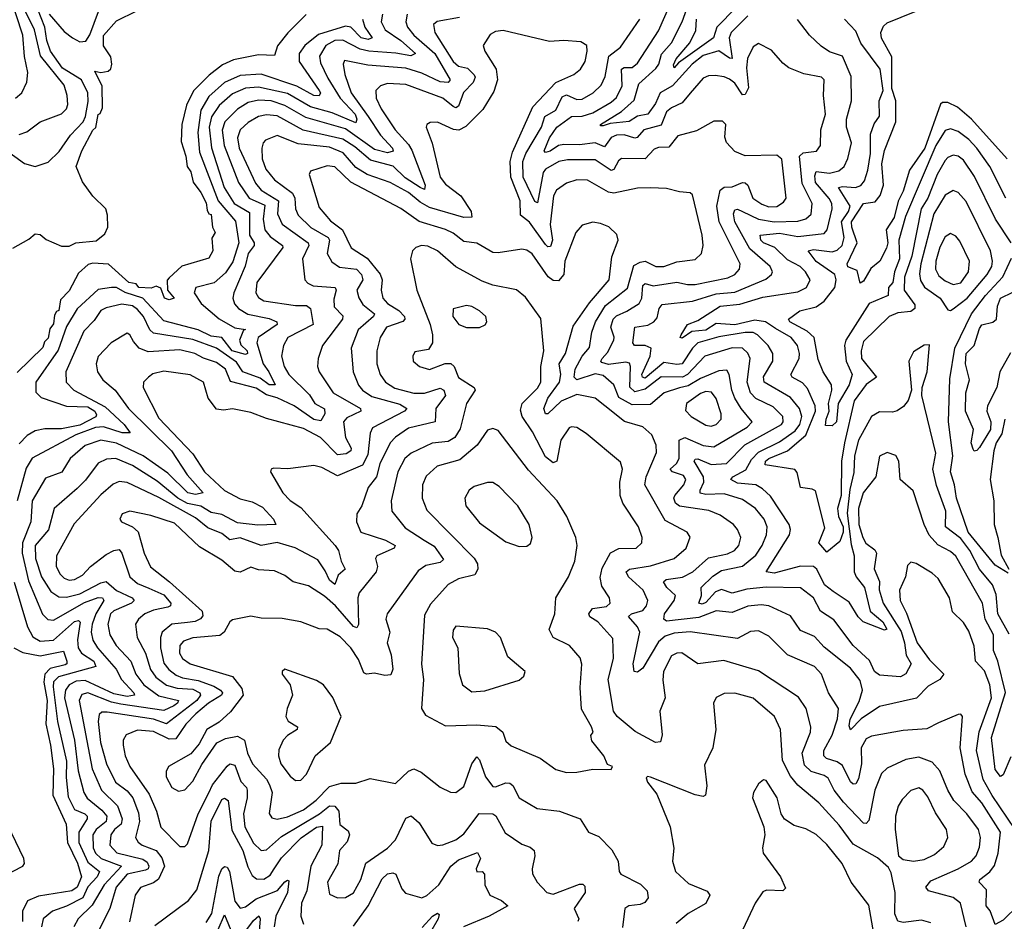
# Model space of a CAD drawing. Extents: x 1552294 to 1694791, y 811929 to 917222.
# Tile 521 of 643: x 1648007 to 1651750, y 894056 to 897484. Entities that reach past the tile are written whole.
import ezdxf

# ---------------------------------------------------------------- set-up
doc = ezdxf.new("R2010")
doc.units = 0

msp = doc.modelspace()

# ---------------------------------------------------------------- linework, layer by layer
at = {"layer": '0CON10XD'}
for points in [[(1647991.2, 897185), (1648014.2, 897205), (1648034.1, 897245.9), (1648037.2, 897282.8), (1648024.2, 897344.2), (1648018, 897425), (1647916.1, 897735)], [(1648005, 897047.5), (1648033.2, 897056.8), (1648084.3, 897095), (1648165, 897125.4), (1648185, 897144.5), (1648189.2, 897160.9), (1648187.2, 897195), (1648175.8, 897235), (1648085.9, 897345.9), (1648062.8, 897445), (1648018.6, 897535), (1647970.9, 897695)], [(1651768.1, 895148.1), (1651725.4, 895225), (1651718.5, 895298.5), (1651705.5, 895335), (1651655.8, 895395), (1651619.1, 895465), (1651585, 895511.5), (1651526.3, 895555), (1651527.3, 895615), (1651492.4, 895712.4), (1651478.3, 895775), (1651489, 895835), (1651436.5, 896055), (1651437.8, 896085), (1651456.1, 896145), (1651465, 896247.5), (1651445, 896246), (1651405, 896221.2), (1651387.5, 896185), (1651397.5, 896075), (1651383.8, 896036.2), (1651366.4, 896013.6), (1651343, 895997), (1651325, 895991.5), (1651275, 895992.9), (1651245, 895975.5), (1651195.8, 895885), (1651180, 895825), (1651178.3, 895761.7), (1651162.9, 895697.1), (1651152.7, 895607.3), (1651168.3, 895488.3), (1651179.6, 895445), (1651179.7, 895385), (1651186.4, 895365), (1651218, 895325), (1651240.5, 895235), (1651288.7, 895195), (1651303, 895167), (1651295, 895163.3), (1651213.1, 895195), (1651193.7, 895213.7), (1651159.7, 895269.7), (1651099.3, 895309.3), (1651066.6, 895335), (1651036.8, 895395), (1651024.7, 895404.7), (1650975, 895405.6), (1650875, 895379.3), (1650844.7, 895384.7), (1650933.3, 895525), (1650936.8, 895545), (1650931.6, 895565), (1650861.6, 895671.6), (1650830.4, 895700.4), (1650805.1, 895715.1), (1650735, 895722.1), (1650710.5, 895735), (1650717.3, 895745), (1650767.3, 895772.7), (1650789, 895811), (1650815, 895839.3), (1650895, 895878.2), (1650955, 895920.9), (1650972.4, 895945), (1650980.5, 895975), (1650971.1, 896005), (1650936.7, 896046.7), (1650836.3, 896105), (1650835, 896126.2), (1650869.7, 896185), (1650870.3, 896215), (1650851.9, 896245), (1650811.9, 896285), (1650794.9, 896294.9), (1650765, 896294.9), (1650665, 896277.4), (1650585, 896255.4), (1650564.3, 896235), (1650525, 896175.6), (1650505, 896172.3), (1650455, 896179.8), (1650385, 896121.1), (1650374, 896124), (1650372, 896135), (1650403.6, 896205), (1650407.4, 896235), (1650385, 896244.8), (1650344.5, 896244.5), (1650337.2, 896255), (1650345.2, 896314.8), (1650395, 896322.8), (1650417.2, 896335), (1650430.1, 896349.9), (1650437.8, 896385), (1650448.8, 896401.2), (1650565, 896413), (1650655, 896441.1), (1650725, 896447.1), (1650842.7, 896497.3), (1650864.7, 896515), (1650868.2, 896525), (1650859.5, 896545), (1650782.4, 896612.4), (1650725.5, 896715), (1650720, 896745), (1650725, 896760.9), (1650735, 896763.6), (1650754.2, 896754.2), (1650815, 896724.6), (1650874.4, 896715.6), (1650965, 896717.8), (1650995, 896726.7), (1651015.5, 896744.5), (1651019.6, 896785), (1650981.3, 896861.3), (1650971, 896965), (1650985, 896977.7), (1651036, 896984), (1651051.1, 897005), (1651051.9, 897065), (1651070.5, 897125), (1651062.3, 897195), (1651064.4, 897255), (1651055, 897265.3), (1650988.1, 897278.1), (1650931, 897301), (1650908, 897318), (1650865, 897367.1), (1650815, 897392.5), (1650795, 897380), (1650773.4, 897336.6), (1650769.5, 897300.5), (1650777.5, 897225), (1650765, 897199.5), (1650755, 897198.4), (1650725, 897242), (1650705, 897257.7), (1650685, 897266.8), (1650650.8, 897270.8), (1650625, 897270), (1650605, 897261.6), (1650555.2, 897204.8), (1650525, 897167.3), (1650485, 897149.1), (1650465, 897132.9), (1650445, 897082.9), (1650379.6, 897065), (1650354.3, 897035.7), (1650345, 897032.6), (1650305, 897046.1), (1650275, 897045.1), (1650255, 897036), (1650229.4, 897000.6), (1650195, 897015.5), (1650135, 897008.1), (1650075, 897009.6), (1650055, 897004.9), (1650023.3, 896983.2), (1650005, 896978.6), (1650000.9, 896985), (1650020.8, 897035), (1650048.3, 897075), (1650105, 897115.2), (1650145, 897116.4), (1650185, 897129.5), (1650255, 897170), (1650275, 897187.7), (1650297.6, 897232.4), (1650294.1, 897295.9), (1650305, 897302), (1650335, 897302.1), (1650355, 897318.7), (1650435, 897441.5), (1650502.6, 897595)], [(1650775, 897498.4), (1650711.9, 897435), (1650704.2, 897415), (1650715, 897336), (1650705, 897336.9), (1650665, 897365.7), (1650605, 897347.6), (1650562.8, 897315), (1650487.8, 897232.2), (1650441.9, 897205), (1650423.9, 897165), (1650395.1, 897124.9), (1650355, 897117.3), (1650323.6, 897096.4), (1650251.2, 897088.8), (1650225, 897080.4), (1650215, 897080), (1650214.6, 897085), (1650295.1, 897134.9), (1650342.2, 897177.8), (1650360.4, 897239.6), (1650425, 897298.4), (1650436.4, 897315), (1650447.1, 897352.8), (1650484.1, 897395), (1650525.1, 897474.9), (1650553.8, 897556.2)], [(1647950.7, 896990.7), (1648025, 896936.3), (1648065, 896925.3), (1648115, 896941.8), (1648157.1, 896982.9), (1648199.4, 897045), (1648247.4, 897095), (1648257, 897115), (1648267, 897173), (1648265.2, 897205), (1648241.6, 897255), (1648169.5, 897299.5), (1648124.1, 897364.1), (1648109.3, 897405), (1648101.6, 897455), (1648073.7, 897526.3)], [(1647980, 896615), (1648041.2, 896648.8), (1648065, 896670), (1648085, 896667.5), (1648107.5, 896647.5), (1648165, 896622.5), (1648195, 896622.5), (1648220, 896635), (1648297, 896643), (1648330.7, 896669.3), (1648341.2, 896695), (1648340.7, 896740.7), (1648334.1, 896764.1), (1648285, 896813.3), (1648245, 896867.5), (1648221.4, 896925), (1648243.3, 896985), (1648285, 897063.3), (1648296.2, 897073.8), (1648305, 897123.3), (1648312.9, 897127.1), (1648321.4, 897148.6), (1648320.5, 897230.5), (1648291.7, 897288.3), (1648315, 897283.3), (1648342.7, 897287.3), (1648352.9, 897297.1), (1648356.7, 897315), (1648352.7, 897342.7), (1648325, 897383.8), (1648325, 897423.3), (1648375, 897478.8), (1648452.5, 897517.5)], [(1648119.2, 897505), (1648175, 897438.6), (1648206.9, 897415), (1648235, 897400), (1648258.1, 897401.9), (1648273.8, 897426.2), (1648305.8, 897515)], [(1650730.4, 897529.6), (1650657, 897455), (1650644.4, 897415), (1650510.9, 897319.1), (1650495, 897300.6), (1650492.6, 897312.6), (1650502.8, 897335), (1650553.9, 897396.1), (1650577.3, 897442.7), (1650579.5, 897485)], [(1651760.2, 896955), (1651625, 897105.7), (1651571.4, 897151.4), (1651535, 897169.4), (1651515, 897169.2), (1651507.8, 897162.3), (1651447.9, 896995), (1651389, 896911), (1651365, 896832.3), (1651345.8, 896794.2), (1651331.4, 896731.4), (1651301.2, 896685), (1651306.9, 896635), (1651302, 896615), (1651276.1, 896565), (1651242.5, 896537.5), (1651215, 896489.5), (1651202.3, 896482.3), (1651190.4, 896530.4), (1651155, 896544.4), (1651152.7, 896555), (1651190.3, 896635), (1651169.6, 896695), (1651169.1, 896715), (1651215, 896784.8), (1651258.8, 896791.2), (1651278.5, 896815), (1651290, 896855), (1651284.5, 896935), (1651293.8, 896986.2), (1651337.8, 897095), (1651337.3, 897175), (1651321.8, 897221.8), (1651322.7, 897342.7), (1651282.8, 897412.8), (1651280.9, 897435), (1651291.1, 897458.9), (1651305, 897471.3), (1651470.9, 897539.1)], [(1649096.2, 897503.8), (1649025.8, 897434.2), (1648986.4, 897383.6), (1648975, 897347.5), (1648915, 897350), (1648818.8, 897331.2), (1648778, 897312), (1648726.9, 897273.1), (1648667, 897213), (1648640.8, 897159.2), (1648623.3, 897085), (1648620.5, 897020.5), (1648638.1, 896965), (1648643.3, 896925), (1648656.9, 896905), (1648665.8, 896865.8), (1648695, 896826.7), (1648715, 896787.5), (1648719.3, 896759.3), (1648726, 896746), (1648735, 896742.5), (1648740, 896695), (1648750, 896675), (1648736.7, 896653.3), (1648741.2, 896605), (1648725, 896577.5), (1648623.3, 896546.7), (1648575, 896502.5), (1648567, 896493), (1648568.8, 896455), (1648593.3, 896425), (1648575, 896418.8), (1648556.7, 896425), (1648543.3, 896463.3), (1648525, 896470), (1648506.9, 896463.1), (1648460, 896465), (1648448.8, 896478.8), (1648422, 896485), (1648343.6, 896553.6), (1648285, 896557.5), (1648266.7, 896553.3), (1648230.7, 896519.3), (1648195, 896452.5), (1648161.2, 896418.8), (1648155, 896377.5), (1648146, 896374), (1648139.3, 896360.7), (1648135, 896327.5), (1648121.2, 896308.8), (1648115, 896273.3), (1648101.2, 896258.8), (1648095, 896237.5), (1647997.5, 896142.5)], [(1649309.9, 897485), (1649318.2, 897455), (1649346.2, 897415), (1649331.3, 897408.7), (1649305.4, 897415), (1649265, 897454.8), (1649245, 897459.4), (1649142.3, 897427.7), (1649090.4, 897385), (1649068.9, 897355), (1649068.8, 897325), (1649145.2, 897215), (1649150.3, 897205), (1649145.6, 897194.4), (1649125, 897195.2), (1649060.7, 897230.7), (1648925, 897275.9), (1648845, 897271.2), (1648785.2, 897245), (1648725, 897191.6), (1648695, 897139.3), (1648683.3, 897055), (1648689.7, 896979.7), (1648761.4, 896795), (1648827.4, 896717.4), (1648839.2, 896635), (1648816.7, 896563.3), (1648788.7, 896521.3), (1648746.3, 896483.7), (1648675.6, 896465), (1648670, 896445), (1648697, 896405), (1648765, 896346.6), (1648825, 896311.9), (1648865.4, 896305.4), (1648856.8, 896303.2), (1648842.3, 896265), (1648847.9, 896247.9), (1648871.4, 896225), (1648872.1, 896215), (1648865, 896210.5), (1648813.8, 896225), (1648774.9, 896274.9), (1648735, 896280.2), (1648685, 896305.1), (1648555, 896339), (1648475.2, 896425), (1648407, 896447), (1648375, 896465.3), (1648355, 896465.7), (1648305, 896457.9), (1648225, 896383.9), (1648185, 896317.5), (1648152.6, 896227.4), (1648067.4, 896105), (1648067.7, 896067.7), (1648087.6, 896047.6), (1648184.9, 896014.9), (1648265, 896011.3), (1648292.4, 895995), (1648299, 895981), (1648296.1, 895973.9), (1648235, 895942), (1648165, 895927.9), (1648102.1, 895927.9), (1648065, 895920.2), (1648035, 895903.2), (1648005, 895871.1)], [(1649678.1, 897491.9), (1649593.3, 897476.7), (1649579.6, 897465), (1649585.3, 897435), (1649655, 897324.3), (1649675, 897306.8), (1649708.8, 897298.8), (1649735, 897274.4), (1649737.6, 897265), (1649730.3, 897245), (1649693.5, 897206.5), (1649674.6, 897155), (1649665, 897148.9), (1649655, 897153), (1649615, 897185.8), (1649475, 897237.8), (1649405, 897241.2), (1649377.8, 897232.3), (1649361.1, 897215), (1649361.7, 897185), (1649380.6, 897145), (1649434, 897065), (1649485, 897009), (1649497.3, 896987.3), (1649548, 896855), (1649545, 896837.9), (1649529.4, 896845), (1649472.3, 896882.3), (1649426.9, 896926.9), (1649340, 896950), (1649280.7, 897000.7), (1649235, 897029.4), (1649083.9, 897063.9), (1648985, 897117.9), (1648945, 897122.2), (1648915, 897115.2), (1648875, 897092.5), (1648845.2, 897065), (1648835.2, 897035), (1648840.5, 896995), (1648902.6, 896862.6), (1648925.2, 896835), (1648991, 896795), (1648986.9, 896745), (1649005, 896706.7), (1649103.2, 896635), (1649105.2, 896625), (1649082, 896575), (1649090, 896495), (1649101.5, 896481.5), (1649122.1, 896472.1), (1649206, 896466), (1649209.8, 896455), (1649200.5, 896420.5), (1649201.8, 896391.8), (1649235, 896357.8), (1649234.2, 896345), (1649158.4, 896245), (1649141.3, 896195), (1649138.5, 896165), (1649144.6, 896145), (1649197.8, 896065), (1649302.5, 896005), (1649304, 895995), (1649250, 895970), (1649237.8, 895955), (1649245.2, 895895), (1649266.8, 895855), (1649265.6, 895844.4), (1649247.5, 895832.5), (1649215, 895829.5), (1649150.3, 895895), (1649085, 895929), (1648945, 895967.2), (1648885, 895989.7), (1648815, 896004.6), (1648781.4, 895998.6), (1648755, 896002.9), (1648723.6, 896045), (1648705.7, 896105.7), (1648655, 896133.5), (1648555, 896147), (1648512.9, 896137.1), (1648495.9, 896124.1), (1648477.1, 896105), (1648476.2, 896085), (1648535, 895968.9), (1648665, 895833.3), (1648708.9, 895765), (1648785, 895693.1), (1648845, 895661.8), (1648890.5, 895650.5), (1648929.7, 895629.7), (1648971.9, 895585), (1648980.4, 895565), (1648911.3, 895561.3), (1648835, 895570.3), (1648775, 895602.3), (1648735, 895609.8), (1648695, 895633.7), (1648645, 895644.7), (1648607.9, 895665), (1648528.6, 895728.6), (1648435, 895788.6), (1648372, 895815), (1648336.6, 895813.4), (1648305, 895797.1), (1648257.1, 895732.9), (1648225, 895701.9), (1648137.2, 895625), (1648116.3, 895543.7), (1648065.9, 895485), (1648066.2, 895435), (1648089.9, 895365), (1648125, 895310), (1648155, 895289.3), (1648185, 895288.7), (1648235, 895301), (1648315, 895343.1), (1648335, 895347.5), (1648375, 895313.3), (1648433.6, 895285), (1648441.5, 895275), (1648431.8, 895265), (1648365, 895236.6), (1648352.2, 895225), (1648341.9, 895185), (1648348.9, 895145), (1648372.9, 895105), (1648429, 895045), (1648448.1, 894995), (1648479.1, 894955), (1648535, 894913.3), (1648610.4, 894895), (1648607, 894885), (1648593, 894875), (1648555, 894857.6), (1648391.6, 894881.6), (1648355, 894888.7), (1648265, 894924.8), (1648242.3, 894917.7), (1648232.4, 894895), (1648281.5, 894635), (1648317.7, 894555), (1648379, 894495), (1648396.7, 894445), (1648392.1, 894425), (1648366.6, 894405), (1648353.4, 894385), (1648349.8, 894345), (1648376.2, 894316.2), (1648475, 894291.6), (1648490.9, 894280.9), (1648498.1, 894265), (1648494.7, 894255), (1648485, 894250.2), (1648415, 894235.5), (1648372.8, 894185), (1648349.5, 894105), (1648308.8, 894025)], [(1649480, 897505), (1649474.2, 897475), (1649481.2, 897455), (1649505.2, 897425), (1649584.9, 897354.9), (1649643.2, 897255), (1649635, 897244.3), (1649605, 897247.2), (1649535, 897280.5), (1649475, 897299.3), (1649330.7, 897310.7), (1649241.5, 897328.5), (1649236.2, 897315), (1649242.7, 897275), (1649266.2, 897205), (1649331.4, 897115), (1649378.2, 897045), (1649423.3, 896995), (1649426, 896984), (1649405, 896977.7), (1649355, 896990.7), (1649245, 897068.9), (1649095, 897111.4), (1649015, 897157.7), (1648963.1, 897175), (1648915, 897177.2), (1648875, 897168.4), (1648835, 897144), (1648787, 897095), (1648776.7, 897063.3), (1648783.5, 897005), (1648838.5, 896865), (1648878.4, 896805), (1648938.9, 896778.9), (1648932.3, 896725), (1648938.5, 896685), (1648958.9, 896658.9), (1649005.3, 896625), (1649007.2, 896617.3), (1648907.6, 896485)], [(1649386.4, 897505), (1649380.4, 897475), (1649395.9, 897445), (1649455.2, 897405), (1649510.8, 897355), (1649494.2, 897345.8), (1649436.3, 897356.3), (1649333.5, 897363.5), (1649301.4, 897371.4), (1649235, 897405.4), (1649205, 897405.1), (1649170.9, 897385), (1649146.2, 897345), (1649149.9, 897319.9), (1649178.3, 897261.7)], [(1650445.4, 896125.4), (1650385, 896078.6), (1650345, 896068.5), (1650326, 896086), (1650329.2, 896165), (1650325, 896177.5), (1650311.5, 896181.5), (1650245, 896172.1), (1650220.2, 896180.2), (1650216.2, 896185), (1650220.7, 896195), (1650241.1, 896218.9), (1650265.2, 896265), (1650267, 896277), (1650253.9, 896315), (1650262.3, 896345), (1650275, 896357.6), (1650315.1, 896374.9), (1650362.1, 896405), (1650372.2, 896425), (1650375, 896473.3), (1650385, 896481.2), (1650415, 896472.3), (1650505, 896485.9), (1650545, 896476.7), (1650575, 896477.3), (1650698.2, 896501.8), (1650725, 896514.3), (1650743.4, 896535), (1650746.3, 896555), (1650666.4, 896715), (1650657.4, 896775), (1650669.8, 896835), (1650685, 896847.4), (1650715, 896847.9), (1650755, 896864.8), (1650765, 896863.5), (1650774.8, 896854.8), (1650793.8, 896805), (1650828.1, 896781.9), (1650855, 896772), (1650885, 896774), (1650909.9, 896790.1), (1650920.7, 896805), (1650903.7, 896953.7), (1650885, 896968), (1650765, 896965.8), (1650725, 896982), (1650693.3, 897016.7), (1650687.3, 897037.3), (1650690.8, 897085), (1650678.3, 897098.3), (1650645, 897097.7), (1650579.3, 897060.7), (1650508.4, 897041.6), (1650475, 896998.8), (1650435, 896997.6), (1650419.1, 896990.9), (1650385, 896954), (1650295, 896956.4), (1650282.7, 896947.3), (1650265, 896914.1), (1650255, 896910.7), (1650195, 896950.5), (1650088.6, 896951.4), (1650056.2, 896945), (1650005, 896915.6), (1649997.3, 896902.7), (1649975, 896787.5), (1649965, 896791.9), (1649920.8, 896885), (1649918.8, 896945), (1649931, 896975), (1649990.3, 897075), (1650003.5, 897115), (1650045, 897139), (1650069.4, 897190.6), (1650085, 897198.4), (1650125, 897180.6), (1650145, 897182), (1650187.3, 897205), (1650217.4, 897235), (1650231.9, 897268.1), (1650246.9, 897345), (1650290.8, 897379.2), (1650364.7, 897485)], [(1651776, 896635), (1651716.9, 896725), (1651637.2, 896887.2), (1651595, 896949.1), (1651575, 896964.7), (1651555, 896968.9), (1651535, 896960.3), (1651525, 896948.7), (1651494.9, 896895.1), (1651459.3, 896805), (1651433.4, 896765), (1651398.9, 896585), (1651370.5, 896505), (1651369.5, 896455), (1651409.4, 896399.4), (1651409.8, 896385), (1651395, 896374.2), (1651345, 896368.5), (1651311.8, 896355), (1651215, 896260.6), (1651205.2, 896225), (1651207, 896195), (1651263.6, 896125), (1651225, 896096.7), (1651178.9, 896035), (1651142.3, 895875), (1651130.6, 895805), (1651129.7, 895675), (1651115.9, 895625), (1651119.8, 895595), (1651137, 895555), (1651137, 895535), (1651125, 895499.8), (1651075, 895458.6), (1651044.4, 895495), (1651067.9, 895552.1), (1651031.9, 895691.9), (1651019.1, 895699.1), (1650975.5, 895705.5), (1650961.9, 895761.9), (1650953.3, 895773.3), (1650840.7, 895790.7), (1650842.6, 895805), (1650854.2, 895815), (1650925.5, 895844.5), (1650995.4, 895904.6), (1651032.5, 895995), (1651030.2, 896015), (1651001.2, 896081.2), (1650982.7, 896102.7), (1650943.8, 896125), (1650938.4, 896135), (1650970, 896195), (1650971.6, 896215), (1650963.3, 896245), (1650939.2, 896275), (1650879.9, 896309.9), (1650842, 896335), (1650801.7, 896341.7), (1650725, 896323.9), (1650655, 896328.5), (1650615, 896303.8), (1650562.2, 896297.8), (1650525, 896272.5), (1650517.5, 896275), (1650521.1, 896285), (1650545, 896324.5), (1650585, 896340.5), (1650669.6, 896395), (1650745, 896402.4), (1650831.8, 896428.2), (1650965, 896449.4), (1650997.9, 896465), (1651011.5, 896495), (1650994.2, 896525), (1650973.3, 896545), (1650925, 896570.1), (1650877.4, 896617.4), (1650834.7, 896635), (1650823.9, 896645), (1650821.2, 896665), (1650895, 896671.6), (1650965, 896659), (1651065, 896671.2), (1651077, 896685), (1651095.6, 896765), (1651094.8, 896785), (1651084.3, 896804.3), (1651032.2, 896865), (1651029.4, 896890.6), (1651035, 896906.2), (1651085, 896899.8), (1651121.2, 896908.8), (1651140.6, 896925), (1651155, 896955.7), (1651168.6, 897015), (1651150.5, 897075), (1651149.4, 897105), (1651169, 897175), (1651167.1, 897267.1), (1651134.5, 897344.5), (1651085, 897361.6), (1651053.2, 897383.2), (1651009.5, 897425), (1650963.8, 897483.8)], [(1651755.2, 896805), (1651694.9, 896924.9), (1651645.2, 896995), (1651615, 897028.7), (1651575, 897058.4), (1651545, 897068.2), (1651525, 897062.1), (1651489.5, 897005), (1651374.8, 896734.8), (1651348.7, 896645), (1651350.9, 896575), (1651332, 896525), (1651325.7, 896485), (1651310, 896465), (1651308.1, 896435), (1651235.7, 896404.3), (1651146.8, 896265), (1651142.6, 896245), (1651148.1, 896185), (1651171.1, 896135), (1651159.8, 896095), (1651118.5, 896025), (1651111.5, 895955), (1651095, 895940), (1651070.5, 895940.5), (1651072, 895965), (1651084, 895995), (1651081.6, 896025), (1651094.6, 896074.6), (1651093.5, 896095), (1651061.5, 896145), (1651042.2, 896192.2), (1651026.8, 896275), (1650999.8, 896299.8), (1650934.1, 896335), (1650929.2, 896345), (1650972.7, 896377.3), (1651035, 896392.1), (1651065, 896414.1), (1651106, 896465), (1651111.1, 896495), (1651105.1, 896515), (1651034, 896564), (1651003.8, 896605), (1651025, 896610.2), (1651095, 896600.9), (1651115, 896607.7), (1651133, 896625), (1651141.5, 896655), (1651130.9, 896715), (1651157.5, 896755), (1651163.6, 896775), (1651120, 896845), (1651135, 896849.3), (1651183.8, 896846.2), (1651205, 896853.1), (1651218.6, 896871.4), (1651231.6, 896911.6), (1651241.2, 896975), (1651241.7, 897048.3), (1651255, 897088), (1651275, 897116.7), (1651274, 897175), (1651289, 897215), (1651278.5, 897295), (1651205, 897394.6), (1651185, 897439.6), (1651142.9, 897485)], [(1650020.2, 897400.2), (1649845, 897441.9), (1649815, 897438.6), (1649795, 897427.5), (1649768.9, 897385), (1649775, 897364), (1649818, 897295), (1649823.4, 897255), (1649809.2, 897210.7), (1649767.6, 897142.4), (1649702.6, 897077.4), (1649676.7, 897063.3), (1649656.2, 897066.2), (1649595, 897093.6), (1649567.6, 897092.4), (1649554, 897085), (1649551.4, 897075), (1649574.3, 897014.3), (1649604.8, 896884.8), (1649625, 896858.4), (1649684.3, 896814.3), (1649723.5, 896755), (1649725, 896733.1), (1649695, 896731.1), (1649565, 896769.9), (1649529.6, 896789.6), (1649485, 896826.3), (1649415, 896864.8), (1649327.3, 896895), (1649285, 896921.3), (1649236.8, 896976.8), (1649185, 896998.4), (1649065, 897011.7), (1648985, 897043.8), (1648941.5, 897025), (1648931.8, 897015), (1648926.7, 896995), (1648929, 896955), (1648942.7, 896915), (1648975, 896874.8), (1649044.3, 896824.3), (1649052, 896805), (1649054.8, 896764.8), (1649065, 896740.7), (1649113.8, 896693.8), (1649179.4, 896655), (1649184.5, 896645), (1649175.2, 896595), (1649193, 896563), (1649222.5, 896542.5), (1649286.8, 896535), (1649306.1, 896515), (1649310.6, 896495), (1649288.9, 896455), (1649295.8, 896425.8), (1649310.6, 896400.6), (1649355.8, 896365), (1649351.4, 896355), (1649293.6, 896305), (1649266.9, 896235), (1649274.2, 896145), (1649295, 896094.6), (1649310.3, 896075), (1649345, 896050.8), (1649451.3, 896021.4), (1649478.5, 896005), (1649469.5, 895995), (1649347.9, 895932.1), (1649338.5, 895911.5), (1649330.5, 895829.5), (1649310.3, 895789.7), (1649215, 895748.8), (1649155, 895780.5), (1649125, 895788.2), (1649026.6, 895776.6), (1648972, 895778), (1648962.5, 895775), (1648960, 895765), (1649007.5, 895685), (1649035, 895655.5), (1649075, 895628.8), (1649205.3, 895485), (1649218.4, 895465), (1649228.3, 895425), (1649243.8, 895395), (1649217.6, 895372.4), (1649205, 895336.7), (1649185, 895352.7), (1649168.5, 895388.5), (1649139.5, 895429.5), (1649054.1, 895475.9), (1648985, 895496.5), (1648925, 895485.2), (1648845, 895513.7), (1648805, 895506.1), (1648775, 895530.5), (1648721.2, 895551.2), (1648675, 895589.2), (1648535, 895667.1), (1648415, 895723.5), (1648385, 895728.4), (1648361.9, 895718.1), (1648315, 895677.6), (1648213.5, 895566.5), (1648146.6, 895445), (1648145.4, 895405), (1648160, 895375), (1648175, 895360.9), (1648195, 895353.2), (1648215, 895355.3), (1648245, 895371.4), (1648275.9, 895405), (1648335, 895449.8), (1648365, 895465.7), (1648385, 895468.9), (1648395, 895455.7), (1648424.8, 895365), (1648455, 895340.2), (1648497.9, 895322.1), (1648555, 895297), (1648580.6, 895265), (1648579.6, 895255), (1648570.3, 895249.7), (1648515, 895238.5), (1648482.8, 895225), (1648458.6, 895205), (1648447.2, 895185), (1648453.5, 895135), (1648485.2, 895075), (1648503.4, 895013.4), (1648524.3, 894984.3), (1648564.1, 894954.1), (1648605, 894941.6), (1648665, 894938.7), (1648691, 894925), (1648694.5, 894915), (1648679.4, 894895), (1648565, 894806.9), (1648515, 894823.7), (1648338.8, 894851.2), (1648319, 894851), (1648308.1, 894841.9), (1648304.4, 894815), (1648314, 894735), (1648336.6, 894655), (1648371.3, 894585), (1648415, 894551.5), (1648437.2, 894525), (1648458, 894468), (1648461.4, 894435), (1648446.5, 894375), (1648456.7, 894356.7), (1648472.5, 894345), (1648525.9, 894325), (1648547, 894297), (1648556.7, 894265), (1648533.9, 894216.1), (1648515, 894201.9), (1648466.1, 894183.9), (1648445.2, 894154.8), (1648424.1, 894054.1)], [(1651791.5, 894405), (1651704.3, 894534.3), (1651670.1, 894595), (1651643.8, 894705), (1651653.7, 894776.3), (1651701, 894905), (1651695.2, 894954.8), (1651675, 895007.5), (1651640.8, 895045), (1651635, 895102), (1651615, 895159.1), (1651595, 895191.8), (1651552.3, 895232.3), (1651540.9, 895285), (1651499, 895359), (1651475, 895380), (1651415, 895415.6), (1651395, 895420.8), (1651381.8, 895408.2), (1651374.6, 895365), (1651351.6, 895315), (1651354, 895275), (1651377.8, 895227.8), (1651418.9, 895115), (1651465, 895049.5), (1651520, 894995), (1651504.8, 894975.2), (1651460.1, 894949.9), (1651416, 894904), (1651275, 894872.6), (1651205.2, 894825), (1651165, 894784.4), (1651159.5, 894799.5), (1651164.5, 894824.5), (1651198.5, 894891.5), (1651211.3, 894935), (1651201.5, 894971.5), (1651165, 895018.2), (1651065, 895098), (1651028.8, 895138.8), (1650975, 895161.6), (1650937.2, 895217.2), (1650855, 895255.7), (1650825, 895259), (1650775, 895253.4), (1650715, 895230), (1650655, 895236.7), (1650588.6, 895211.4), (1650465, 895196.7), (1650455.2, 895205), (1650458.4, 895225), (1650494.8, 895275), (1650500.3, 895295), (1650467, 895325), (1650453.8, 895346.2), (1650464.5, 895355.5), (1650526, 895364), (1650565.8, 895385), (1650625, 895437.2), (1650697.2, 895452.8), (1650724, 895465), (1650740, 895485), (1650747.8, 895515), (1650736, 895545), (1650720.4, 895565), (1650669.7, 895599.7), (1650627.1, 895617.1), (1650515, 895633.9), (1650499.8, 895645), (1650494, 895665), (1650497.7, 895675), (1650530.9, 895715), (1650539.3, 895735), (1650530.6, 895750.6), (1650487.8, 895765), (1650479.6, 895775), (1650503.2, 895796.8), (1650513.3, 895815), (1650514.3, 895885), (1650535, 895895.2), (1650605, 895865.2), (1650645, 895859.8), (1650772.2, 895935), (1650791.5, 895955), (1650748.9, 896005), (1650725.5, 896045), (1650714.2, 896075), (1650704.4, 896134.4), (1650695, 896151.2), (1650665, 896149), (1650595, 896119.6), (1650548.5, 896091.5), (1650515, 896083.9), (1650456.2, 896065), (1650405, 896021.1), (1650335, 896019), (1650285, 896047.2), (1650266, 896096), (1650225, 896130.8), (1650195, 896136.7), (1650125, 896114.5), (1650114.3, 896124.3), (1650118.4, 896155), (1650145.2, 896205), (1650172.5, 896237.5), (1650181.2, 896295), (1650195.1, 896334.9), (1650233.2, 896396.8), (1650317.6, 896462.4), (1650341.3, 896548.7), (1650365, 896562.3), (1650385, 896565.5), (1650425, 896544.8), (1650455, 896544.8), (1650505, 896562.8), (1650575, 896571.5), (1650599.1, 896595), (1650605.3, 896624.7), (1650601.4, 896665), (1650565, 896818), (1650555, 896825.7), (1650515, 896828.6), (1650465, 896842.3), (1650405, 896844.1), (1650355, 896843.5), (1650265, 896824.7), (1650245, 896827.9), (1650165, 896873.7), (1650125, 896874.3), (1650085, 896861.8), (1650047.5, 896835), (1650036, 896814), (1650023.4, 896705), (1650031.8, 896645), (1650025, 896621.2), (1650015, 896620.3), (1650005, 896629), (1649945, 896714.4), (1649910.8, 896740.8), (1649909.4, 896795), (1649873.6, 896885), (1649871.5, 896945), (1649879.5, 896980.5), (1649957.4, 897152.6), (1650045, 897244.3), (1650112.9, 897275), (1650138.2, 897295), (1650156, 897325), (1650164.5, 897364.5), (1650162.9, 897385), (1650139.6, 897399.6), (1650075.6, 897404.4), (1650020.2, 897400.2)], [(1649178.3, 897261.7), (1649224.4, 897185), (1649281.5, 897125), (1649288.6, 897105), (1649285, 897091.9), (1649195, 897129.8), (1649111.9, 897151.9), (1649025, 897202.6), (1648915, 897227.6), (1648865, 897223.1), (1648815, 897201.2), (1648765, 897157.2), (1648736.1, 897113.9), (1648727.4, 897075), (1648736, 896996), (1648783.8, 896845), (1648821.5, 896785), (1648880.5, 896750.5), (1648879.9, 896665), (1648897.8, 896635), (1648898.1, 896625), (1648875.2, 896595), (1648863.5, 896546.5), (1648820.5, 896445), (1648816.9, 896425), (1648823.3, 896403.3), (1648838.9, 896385), (1648874.4, 896364.4), (1648955, 896348), (1648984.6, 896335), (1648985.4, 896325), (1648913.8, 896275), (1648908.3, 896255), (1648932.4, 896175), (1648953.8, 896145), (1648977.3, 896095), (1648955, 896095.2), (1648921.1, 896121.1), (1648854.9, 896144.9), (1648831.2, 896181.2), (1648754.2, 896234.2), (1648665, 896268), (1648515, 896291.5), (1648501.7, 896305), (1648477.7, 896355), (1648455, 896381.3), (1648435, 896395.5), (1648395, 896401.7), (1648335, 896388.3), (1648315, 896378.1), (1648289.7, 896340.3), (1648250.2, 896299.8), (1648181.4, 896145), (1648183.1, 896105), (1648211.8, 896075), (1648331.5, 896011.5), (1648403.8, 895945), (1648427.1, 895912.9), (1648396.5, 895913.5), (1648325, 895935.1), (1648295, 895933.7), (1648220, 895905), (1648053.9, 895816.1), (1648031.3, 895778.6), (1647996.5, 895655)], [(1651805, 894117.9), (1651745, 894060.7), (1651715, 894043.8), (1651695.9, 894095.9), (1651681.5, 894115), (1651682.4, 894175), (1651654.5, 894205), (1651657.3, 894215), (1651695.5, 894244.5), (1651712.5, 894267.5), (1651726.8, 894315), (1651735.9, 894395), (1651665, 894505.8), (1651628.1, 894548.1), (1651601.2, 894615), (1651582, 894715), (1651591.2, 894835), (1651585, 894843.3), (1651575, 894842), (1651499.3, 894810.7), (1651455, 894788.1), (1651365, 894780.8), (1651245, 894760.3), (1651225, 894750), (1651205.2, 894715), (1651206.7, 894655), (1651195, 894598.1), (1651185, 894579.1), (1651175, 894577.7), (1651165, 894585.5), (1651135, 894647.7), (1651115, 894662.2), (1651073.8, 894675), (1651063.6, 894685), (1651063.5, 894705), (1651095, 894763.8), (1651115.5, 894825), (1651119.1, 894865), (1651081.1, 894925), (1651054.6, 894995), (1651028.5, 895025), (1650925, 895069.3), (1650855, 895140.4), (1650815, 895160), (1650785, 895158), (1650735, 895131.2), (1650555, 895155.8), (1650495, 895150.9), (1650460.3, 895139.7), (1650435, 895117.9), (1650375, 895018.5), (1650355, 895002.5), (1650342.9, 895005), (1650338.4, 895035), (1650363.7, 895155), (1650355.9, 895175.9), (1650320.7, 895215), (1650332.2, 895225), (1650375, 895237.9), (1650389.5, 895255), (1650394.7, 895275), (1650376.7, 895315), (1650320.8, 895365), (1650311.8, 895385), (1650324.8, 895395.2), (1650405, 895407.3), (1650495, 895434.7), (1650540.8, 895475), (1650556.2, 895516.2), (1650544.4, 895535), (1650460.1, 895580.1), (1650383.8, 895715), (1650387.9, 895745), (1650427.9, 895837.9), (1650426.6, 895866.6), (1650410, 895905), (1650375, 895935.3), (1650306, 895956), (1650230.8, 896015), (1650195, 896044.1), (1650125, 896058.3), (1650065, 896033.1), (1650015, 895985.5), (1650005, 895985.6), (1649999.4, 896005), (1650014.8, 896045), (1650059.4, 896105), (1650063.9, 896135), (1650057.4, 896175), (1650081.3, 896215), (1650111.2, 896318.8), (1650173.1, 896406.9), (1650247.9, 896495), (1650257.7, 896582.3), (1650281.9, 896645), (1650277.2, 896667.2), (1650246, 896696), (1650215, 896709.1), (1650185, 896714.4), (1650145, 896702.9), (1650121.5, 896675), (1650078.8, 896565), (1650075.4, 896514.6), (1650055, 896490.5), (1650035, 896492.2), (1650016.3, 896506.3), (1649955, 896592.9), (1649935, 896607.1), (1649915, 896611.5), (1649825, 896596.9), (1649805, 896599.1), (1649745, 896633.7), (1649695, 896640.2), (1649655, 896671.6), (1649625.4, 896685.4), (1649525, 896716.6), (1649455, 896765.8), (1649265.5, 896865.5), (1649205, 896924.2), (1649175, 896927.4), (1649112.6, 896907.4), (1649107.5, 896895), (1649145, 896769.6), (1649188.3, 896718.3), (1649234.1, 896684.1), (1649266.2, 896616.2), (1649327.5, 896577.5), (1649376.6, 896516.6), (1649384.8, 896495), (1649380.5, 896455), (1649387.6, 896425), (1649404.7, 896405), (1649447.9, 896377.9), (1649469.8, 896355), (1649471.4, 896345), (1649463.7, 896336.3), (1649401.6, 896315), (1649376.7, 896275), (1649364.7, 896225), (1649364.7, 896175), (1649376.8, 896135), (1649397.3, 896105), (1649432.5, 896082.5), (1649505, 896063.1), (1649545.9, 896064.1), (1649605, 896083.1), (1649618.8, 896075), (1649625.3, 896055), (1649588.7, 896005), (1649585.5, 895954.5), (1649485, 895930.7), (1649435, 895896.8), (1649415.2, 895875), (1649375.9, 895795), (1649362.7, 895745), (1649331.6, 895705), (1649307.8, 895635), (1649288.9, 895605), (1649286.5, 895575), (1649303.3, 895535), (1649397.5, 895505), (1649434.5, 895485), (1649430.6, 895475), (1649364.6, 895445), (1649359.6, 895435), (1649366.9, 895405), (1649362.3, 895385), (1649297.2, 895305), (1649292.4, 895285), (1649294.2, 895184.2), (1649288, 895172), (1649275, 895176.2), (1649206.7, 895255), (1649165, 895292.2), (1649105, 895331.8), (1649046, 895346), (1649015, 895370.5), (1648975, 895388.7), (1648915, 895392.6), (1648885, 895402.7), (1648845, 895383.6), (1648825, 895387.5), (1648775, 895429.4), (1648689.7, 895479.7), (1648595, 895569), (1648505, 895598.2), (1648425, 895615.4), (1648396, 895605), (1648387.5, 895585), (1648394, 895575), (1648435, 895555.6), (1648456.9, 895536.9), (1648479.7, 895455), (1648503.4, 895403.4), (1648576.5, 895346.5), (1648700.2, 895235), (1648702.5, 895217.5), (1648694.1, 895205.9), (1648673.9, 895196.1), (1648645, 895192.3), (1648585, 895186), (1648548.3, 895155), (1648541.3, 895135), (1648541.8, 895095), (1648555, 895037.5), (1648573.3, 895013.3), (1648601.5, 894991.5), (1648625, 894981.7), (1648685, 894971.8), (1648745, 894949.6), (1648770.5, 894935), (1648777.8, 894925), (1648774.3, 894915), (1648724.1, 894885), (1648675.9, 894845), (1648638.5, 894805), (1648599.9, 894750.1), (1648575, 894748.1), (1648515, 894777.4), (1648455, 894782.3), (1648410.9, 894765), (1648400, 894745), (1648399.5, 894725), (1648407.4, 894685), (1648425.8, 894645), (1648498.8, 894538.8), (1648526.1, 894475), (1648543.5, 894413.5), (1648615, 894340.4), (1648635, 894340.5), (1648645, 894350), (1648685.7, 894464.3), (1648725, 894544.5), (1648739.1, 894575), (1648795, 894645.7), (1648805, 894654.8), (1648825, 894649.3), (1648847.6, 894587.6), (1648868.8, 894565), (1648870.8, 894555), (1648870.9, 894525), (1648857, 894465), (1648862.5, 894415), (1648895, 894353.5), (1648925, 894324.7), (1648945, 894327.6), (1649001.8, 894378.2), (1649146.3, 894465), (1649185, 894494.5), (1649205, 894494.1), (1649219.7, 894475), (1649223.3, 894423.3), (1649255, 894399.4), (1649260.8, 894385), (1649251.4, 894358.6), (1649222.3, 894325), (1649215.9, 894274.1), (1649176.6, 894205), (1649185, 894158.6), (1649215, 894144.6), (1649245, 894146), (1649276.2, 894163.8), (1649303.2, 894215), (1649322.9, 894277.1), (1649405, 894333.8), (1649434.9, 894365.1), (1649448.9, 894395)], [(1651545, 896378.1), (1651555, 896384.5), (1651608.7, 896425), (1651685.1, 896514.9), (1651702.1, 896545), (1651704.8, 896565), (1651697.2, 896605), (1651605, 896791.8), (1651575, 896826.9), (1651555, 896833.8), (1651525, 896816), (1651482.3, 896745), (1651432.2, 896555), (1651428, 896518), (1651431.9, 896491.9), (1651446.8, 896466.8), (1651505.8, 896425), (1651535, 896380), (1651545, 896378.1)], [(1651555, 896477.4), (1651585, 896482.9), (1651614, 896525), (1651617.6, 896565), (1651581.3, 896641.3), (1651565, 896660.9), (1651545, 896670.4), (1651525, 896658.2), (1651505, 896618.8), (1651489.1, 896565), (1651488.9, 896535), (1651500.4, 896510.4), (1651525, 896490.8), (1651555, 896477.4)], [(1651604.5, 894035), (1651583.9, 894125), (1651555.9, 894145.9), (1651461.2, 894171.2), (1651451.2, 894185), (1651470.8, 894209.2), (1651574, 894255), (1651624.7, 894285), (1651643.5, 894305), (1651655, 894338), (1651660, 894375), (1651651.9, 894405), (1651606.8, 894465), (1651557.4, 894515), (1651534.8, 894555), (1651505, 894627.8), (1651475, 894661.2), (1651425, 894679.6), (1651375, 894671.3), (1651305, 894638.2), (1651282.6, 894617.4), (1651257.9, 894555), (1651235, 894439.2), (1651225, 894428.2), (1651215, 894428.9), (1651138.6, 894508.6), (1651103.2, 894555), (1651080.3, 894600.3), (1651065, 894610.6), (1651015, 894625.2), (1650990, 894650), (1650981.6, 894695), (1651012.9, 894775), (1651014.3, 894795), (1650996.3, 894865), (1650967.4, 894907.4), (1650815, 895008.4), (1650683.1, 895046.9), (1650585, 895034.6), (1650523.6, 895076.4), (1650505, 895075.8), (1650485, 895065.3), (1650454.8, 895005), (1650452.1, 894972.1), (1650460.9, 894905), (1650440.5, 894855), (1650448.7, 894765), (1650442.4, 894737.6), (1650424.2, 894735.8), (1650346.9, 894776.9), (1650278.2, 894835), (1650263.9, 894855), (1650243.9, 894975), (1650264.3, 895055), (1650261.6, 895131.6), (1650205, 895194.1), (1650173.9, 895213.9), (1650169.7, 895225), (1650184.8, 895245.2), (1650237, 895253), (1650251.5, 895265), (1650248.8, 895285), (1650219.6, 895329.6), (1650213.5, 895363.5), (1650221, 895399), (1650253.1, 895456.9), (1650285, 895473.6), (1650350, 895475), (1650371.5, 895495), (1650373.6, 895515), (1650358.7, 895555), (1650300, 895645), (1650289.1, 895675), (1650288.5, 895725), (1650298.9, 895775), (1650291.3, 895801.3), (1650160.8, 895910.9), (1650125, 895933.1), (1650105, 895936.2), (1650095, 895931.5), (1650063.4, 895885), (1650048.5, 895805), (1650035, 895799.1), (1650005, 895821.5), (1649956.5, 895916.5), (1649916.5, 895975), (1649910.8, 895999.2), (1649916.8, 896025), (1649975, 896082.7), (1649988.4, 896105), (1649988.4, 896165), (1649999.8, 896225), (1649987.5, 896347.5), (1649929.3, 896429.3), (1649895, 896456.2), (1649805, 896474.2), (1649765, 896489.7), (1649665, 896544), (1649595.2, 896605.2), (1649557.7, 896622.3), (1649534.7, 896625.3), (1649512, 896618), (1649499.5, 896605), (1649492.5, 896575), (1649515.8, 896455), (1649566.6, 896325), (1649575.9, 896285), (1649575.4, 896254.6), (1649560.6, 896229.4), (1649509.2, 896220.8), (1649500.8, 896205), (1649502.9, 896185), (1649526, 896165), (1649565, 896154), (1649624.1, 896175.9), (1649646.1, 896176.1), (1649658.2, 896165), (1649675, 896123.3), (1649735, 896085.3), (1649738.8, 896075), (1649705.3, 896025), (1649681.6, 895928.4), (1649660.9, 895895), (1649635, 895879.6), (1649575, 895873.9), (1649494.6, 895835), (1649471.1, 895815), (1649444.8, 895765), (1649418.9, 895655), (1649421.4, 895615), (1649471.8, 895551.8), (1649544.6, 895504.7), (1649582.3, 895482.3), (1649618.2, 895431.8), (1649605, 895420), (1649551, 895409), (1649521.7, 895388.3), (1649403.5, 895225), (1649398.5, 895205), (1649413.2, 895155), (1649403.7, 895115), (1649418.3, 895068.3), (1649425.7, 895015), (1649417.4, 894992.6), (1649395, 894990.2), (1649355, 894998.9), (1649325, 894995.3), (1649315, 895000.4), (1649295, 895051.2), (1649265, 895095.2), (1649225, 895137.1), (1649175, 895166.1), (1649145, 895167.5), (1649075, 895194.5), (1649005, 895207.5), (1648925, 895208.1), (1648885, 895215.6), (1648815, 895201.4), (1648805, 895194), (1648784.1, 895155), (1648767.8, 895142.2), (1648665, 895133.2), (1648628.9, 895121.1), (1648615.2, 895104.8), (1648614.3, 895075), (1648625.9, 895055), (1648655, 895035.2), (1648815, 894986.5), (1648850.7, 894940.7), (1648856, 894915), (1648808, 894852), (1648765, 894813.5), (1648718.1, 894785), (1648689.4, 894730.6), (1648657.6, 894692.4), (1648572.9, 894645), (1648562.9, 894625), (1648563.9, 894605), (1648584.4, 894565), (1648610, 894550), (1648635, 894555.4), (1648665, 894589.1), (1648698.4, 894651.6), (1648755.5, 894734.5), (1648788.8, 894751.2), (1648835, 894759.8), (1648861.1, 894745), (1648872.2, 894695), (1648891.2, 894655), (1648945, 894596.6), (1648955.7, 894575), (1648966.4, 894545), (1648955.5, 894465.5), (1648965, 894449.4), (1648985, 894443.7), (1649025, 894452.8), (1649085, 894480.1), (1649133.2, 894516.8), (1649185, 894568.4), (1649229.2, 894580.9), (1649285, 894581.5), (1649339.1, 894599.1), (1649435, 894580), (1649485, 894627.1), (1649505, 894635.3), (1649533.4, 894623.4), (1649605, 894565.7), (1649645, 894547.1), (1649665, 894545.7), (1649695, 894568.6), (1649725, 894654.5), (1649745, 894680.5), (1649755, 894669.2), (1649777.6, 894605), (1649805, 894568.9), (1649815, 894566.6), (1649855, 894582.2), (1649870.6, 894580.6), (1649881.8, 894571.8), (1649905, 894525.8), (1649974, 894485), (1650058.8, 894475), (1650137.5, 894445), (1650168.8, 894395), (1650208.2, 894378.2), (1650257.6, 894327.6), (1650281.3, 894285), (1650285.4, 894245.4), (1650292.2, 894235), (1650366.8, 894196.8), (1650391.7, 894171.7), (1650395.3, 894145), (1650382.7, 894127.3), (1650365, 894119.3), (1650322, 894115), (1650306.9, 894105), (1650298.2, 894031.8)], [(1651765, 895380), (1651715, 895409.6), (1651613.1, 895535), (1651567.7, 895665), (1651560.5, 895715), (1651544.9, 895765), (1651553.6, 895825), (1651537.4, 895955), (1651542.4, 896117.6), (1651562.2, 896235), (1651624.9, 896365), (1651678.3, 896435), (1651743.7, 896506.3), (1651777.1, 896577.1)], [(1648907.6, 896485), (1648903.8, 896445), (1648915, 896428), (1648934.5, 896415), (1649055, 896397.6), (1649097.2, 896397.2), (1649112.2, 896385), (1649121.9, 896325), (1649025.4, 896275), (1649009.3, 896245), (1649001.8, 896205), (1649012, 896165), (1649030.2, 896135), (1649107.9, 896057.9), (1649128.8, 896025), (1649165, 896004.4), (1649167, 895985), (1649151, 895959), (1649125, 895963.6), (1649049.5, 896015), (1648985, 896046.1), (1648945, 896057.6), (1648905, 896083), (1648807.7, 896107.7), (1648788.5, 896155), (1648755, 896180.3), (1648705, 896196.9), (1648672.5, 896215), (1648615, 896228.5), (1648495, 896220.3), (1648460.6, 896235), (1648439.4, 896260.6), (1648425, 896285.7), (1648415, 896291.4), (1648354.8, 896255.2), (1648305, 896202.5), (1648297.3, 896175), (1648302.7, 896145), (1648323.1, 896115), (1648369.7, 896075), (1648420, 896005), (1648584, 895844), (1648642.7, 895752.7), (1648704.4, 895685), (1648675, 895678.4), (1648645.3, 895685), (1648569.8, 895759.8), (1648476.1, 895825), (1648375, 895874.1), (1648315, 895884.8), (1648255, 895864.3), (1648199, 895815), (1648166.2, 895763.9), (1648105, 895740.8), (1648054.5, 895655), (1648048.8, 895575), (1648017.8, 895495), (1648016, 895455), (1648040, 895349.9), (1648093.3, 895223.3), (1648113.3, 895203.3), (1648135, 895201.1), (1648252.7, 895267.3), (1648305, 895286.9), (1648321.2, 895285), (1648326, 895275), (1648296.6, 895225), (1648282.5, 895185), (1648278.9, 895155), (1648284.8, 895125), (1648302, 895095), (1648372.7, 895015), (1648394.1, 894975), (1648440.8, 894925), (1648443.5, 894915), (1648415, 894910.7), (1648365, 894920.1), (1648255, 894971.1), (1648221.6, 894968.4), (1648194.6, 894955.4), (1648180.4, 894935), (1648177.1, 894905), (1648215.1, 894745), (1648228.5, 894628.5), (1648250.3, 894545), (1648263.3, 894523.4), (1648319, 894479), (1648338.4, 894455), (1648335.8, 894435), (1648297, 894405), (1648285.2, 894385), (1648285.7, 894335), (1648295.2, 894315), (1648316.1, 894295), (1648393.5, 894265), (1648327.6, 894195), (1648282.4, 894117.6), (1648228.3, 894065), (1648212.6, 894035)], [(1651773.5, 896216.5), (1651733, 896145), (1651721.9, 896085), (1651686.2, 896015), (1651683.9, 895995), (1651698.3, 895955), (1651697.8, 895925), (1651655, 895856.9), (1651645, 895846), (1651635, 895843.8), (1651630.9, 895850.9), (1651624.5, 895875), (1651633.3, 895925), (1651601.9, 895995), (1651604, 896065), (1651618, 896115), (1651602.9, 896175), (1651604.9, 896215), (1651634.7, 896245.3), (1651655, 896310), (1651665, 896323.8), (1651706.6, 896333.4), (1651720.8, 896345), (1651724.6, 896394.6), (1651735.3, 896425), (1651782.8, 896447.2)], [(1649705, 896313.1), (1649755, 896313.3), (1649776.2, 896323.8), (1649783.1, 896335), (1649778.5, 896355), (1649755, 896377.3), (1649725, 896393.8), (1649705, 896397.5), (1649655, 896384), (1649652.7, 896355), (1649675.6, 896325), (1649705, 896313.1)], [(1651775, 894680.5), (1651745, 894613.1), (1651735, 894606.5), (1651715, 894633.5), (1651701.3, 894755), (1651753.9, 894926.1), (1651724.9, 895044.9), (1651708.2, 895085), (1651708.7, 895145), (1651677.5, 895205), (1651667.3, 895265), (1651565, 895443.9), (1651545, 895461.4), (1651496.7, 895486.7), (1651463.9, 895523.9), (1651444.8, 895564.8), (1651402.9, 895692.9), (1651354.3, 895735), (1651348.9, 895805), (1651337, 895827), (1651305, 895838.5), (1651275, 895823.8), (1651260.9, 895745), (1651212.8, 895685), (1651195.9, 895625), (1651196.6, 895565), (1651212, 895515), (1651224, 895494), (1651257.9, 895467.9), (1651264.4, 895455), (1651255.6, 895395.6), (1651275, 895347.5), (1651274.4, 895315.6), (1651289.8, 895265), (1651357.3, 895157.3), (1651370.9, 895115), (1651377.1, 895067.1), (1651396.3, 895035), (1651375, 894996.7), (1651355.6, 894985), (1651275, 894991), (1651255.9, 895005), (1651236.8, 895046.8), (1651175, 895103.8), (1651102.2, 895202.2), (1651051.5, 895235), (1651024.7, 895285), (1650975, 895323.8), (1650845, 895326), (1650771.3, 895318.7), (1650715, 895303.9), (1650675, 895317.3), (1650651.8, 895308.2), (1650615, 895267.3), (1650601.7, 895261.7), (1650588.5, 895265), (1650598.7, 895295), (1650597.5, 895325), (1650641.5, 895368.5), (1650675, 895389.9), (1650755, 895406.2), (1650805, 895447.2), (1650829.3, 895485), (1650845.3, 895525.3), (1650848.4, 895555), (1650837.2, 895585), (1650804.6, 895625), (1650755, 895659.1), (1650685, 895680.5), (1650615, 895678.8), (1650593.8, 895683.9), (1650593, 895695), (1650607.1, 895725), (1650606.6, 895745), (1650571.4, 895805), (1650575, 895812.5), (1650585, 895814.2), (1650635, 895792), (1650694, 895796), (1650763.2, 895866.8), (1650902.2, 895945), (1650908.9, 895955), (1650907.4, 895975), (1650871.6, 896011.6), (1650805, 896043.9), (1650784.9, 896064.9), (1650772.2, 896105), (1650783.5, 896195), (1650775, 896216), (1650754.2, 896234.2), (1650715, 896235.6), (1650611.8, 896205), (1650545, 896135.1), (1650525.9, 896125), (1650445.4, 896125.4)], [(1650635, 895938.4), (1650655, 895944.3), (1650673.3, 895965), (1650673.6, 895985), (1650655, 896043.5), (1650637.3, 896067.3), (1650615, 896069.8), (1650595, 896062.7), (1650541.8, 896025), (1650538.3, 895998.3), (1650559.6, 895975), (1650615, 895942), (1650635, 895938.4)], [(1651751.5, 895965), (1651740.9, 895909.1), (1651719.4, 895875), (1651709.7, 895845), (1651695.9, 895735), (1651710.2, 895655), (1651711.9, 895565), (1651725.5, 895515), (1651738.3, 895448.3), (1651767.1, 895395)], [(1650085, 894622.2), (1650125, 894623.3), (1650185, 894634.3), (1650255, 894632.5), (1650260, 894645), (1650241.7, 894651.7), (1650227.5, 894685), (1650181.7, 894741.7), (1650178.3, 894761.7), (1650186.7, 894775), (1650180.8, 894795), (1650142, 894862), (1650136.9, 894945), (1650143.9, 895033.9), (1650137.6, 895057.6), (1650097.1, 895105), (1650034.8, 895134.8), (1650019.1, 895165), (1650041.5, 895225), (1650044.3, 895285), (1650093.6, 895365), (1650117.3, 895425), (1650125.9, 895485), (1650121.2, 895515), (1650086.9, 895595), (1650049.6, 895655), (1649940.9, 895770.9), (1649825, 895921.4), (1649805, 895929.4), (1649785, 895923.3), (1649746, 895866), (1649679.4, 895810.6), (1649593.6, 895786.4), (1649551.5, 895748.5), (1649538, 895715), (1649537.2, 895665), (1649555, 895618.9), (1649735, 895436.4), (1649746.8, 895415), (1649748.8, 895395), (1649737.3, 895372.7), (1649675, 895358.2), (1649635, 895336.2), (1649568.1, 895261.9), (1649545, 895219.4), (1649533.7, 895033.7), (1649541.5, 894975), (1649534.3, 894864.3), (1649549.7, 894839.7), (1649625, 894799.5), (1649745, 894803.2), (1649816.5, 894796.5), (1649844, 894775), (1649855, 894741.2), (1649875, 894722.9), (1649985, 894675.8), (1650045, 894633.3), (1650085, 894622.2)], [(1649905, 895480.8), (1649935, 895482), (1649948.1, 895491.9), (1649954.4, 895515), (1649943.6, 895565), (1649900.9, 895635), (1649829.1, 895709.1), (1649805, 895723.6), (1649785, 895724.5), (1649735, 895708.9), (1649715.4, 895694.6), (1649699.4, 895665), (1649702.5, 895635), (1649755, 895571.1), (1649855, 895498.5), (1649905, 895480.8)], [(1647984.9, 895344.9), (1648036, 895175), (1648057.1, 895137.1), (1648085, 895121.5), (1648135, 895125.2), (1648215, 895195.4), (1648229.9, 895199.9), (1648236.6, 895193.4), (1648226.2, 895126.2), (1648228.5, 895095), (1648241.7, 895075), (1648288, 895045), (1648295.8, 895024.2), (1648154.2, 894985.8), (1648135, 894966.5), (1648133.2, 894946.8), (1648150.3, 894815), (1648184.2, 894665), (1648182.8, 894602.8), (1648190.8, 894529.2), (1648215, 894480.4), (1648253.6, 894465), (1648263.3, 894455), (1648262.7, 894445), (1648231.2, 894395), (1648230.9, 894355), (1648265, 894280.7), (1648310.4, 894245), (1648301.3, 894225), (1648265, 894187.3), (1648246.8, 894145), (1648185, 894112.8), (1648131.8, 894095), (1648095.3, 894065), (1648089.8, 894035)], [(1649725, 894928.2), (1649775, 894931.8), (1649905, 894973.1), (1649922.6, 894987.4), (1649928.6, 895005), (1649861.9, 895061.9), (1649834.4, 895135), (1649815, 895155.6), (1649785, 895167.8), (1649665, 895177.8), (1649655, 895163.3), (1649652.2, 895135), (1649672.7, 895095), (1649677.8, 894997.8), (1649690.4, 894955), (1649725, 894928.2)], [(1647984, 895095), (1648018.3, 895078.3), (1648085, 895065.3), (1648173.2, 895083.2), (1648185.2, 895044.8), (1648186.2, 895035), (1648179.1, 895030.9), (1648122.5, 895017.5), (1648102.7, 894995), (1648098.8, 894965), (1648111.4, 894895), (1648106.2, 894806.2), (1648124.2, 894725), (1648135.5, 894635), (1648132.8, 894535), (1648183, 894425), (1648187.7, 894355), (1648226.5, 894276.5), (1648241.4, 894225), (1648225, 894185.9), (1648205, 894171.2), (1648078.6, 894151.4), (1648036.8, 894133.2), (1648017.2, 894095), (1648017.5, 894055)], [(1649055, 894591.1), (1649075, 894592.3), (1649096.7, 894615), (1649129.5, 894685), (1649188.1, 894735), (1649228.9, 894835), (1649196.8, 894906.8), (1649162, 894955), (1649135, 894971.9), (1649015, 895013.8), (1649003.8, 895005), (1649004, 894995), (1649034.3, 894955), (1649043.5, 894915), (1649023.3, 894865), (1649018.5, 894835), (1649027.3, 894817.3), (1649062.9, 894795), (1649061.4, 894785), (1649025, 894762.5), (1649008.5, 894745), (1648992.2, 894707.8), (1648990, 894685), (1648999.4, 894655), (1649035, 894607.7), (1649055, 894591.1)], [(1651470.1, 894050.1), (1651435, 894059.7), (1651365, 894051.8), (1651345, 894056.5), (1651334.2, 894084.2), (1651335.3, 894165.3), (1651320, 894240), (1651310, 894260), (1651267.2, 894297.3), (1651175, 894349.2), (1651121.6, 894421.6), (1651045, 894505.9), (1650965, 894572.8), (1650937.6, 894607.6), (1650907.2, 894667.2), (1650899.6, 894785), (1650876.4, 894835), (1650795, 894904.7), (1650725, 894922.9), (1650685, 894922), (1650655, 894906.4), (1650644.7, 894885), (1650653.5, 894785), (1650641.4, 894715), (1650610, 894650), (1650618.9, 894571.1), (1650614.2, 894535.8), (1650605, 894530), (1650575, 894536.4), (1650405, 894603.3), (1650393.8, 894606.2), (1650388.3, 894601.7), (1650393.8, 894585), (1650428.9, 894538.9), (1650480, 894415), (1650494.1, 894334.1), (1650488.9, 894285), (1650500, 894245), (1650549.7, 894199.8), (1650620, 894170), (1650630.9, 894155), (1650615, 894123.7), (1650548.2, 894085), (1650502.7, 894047.3)], [(1651258, 893988), (1651235, 894117.1), (1651168.2, 894205), (1651133.4, 894275), (1651075, 894347.9), (1651035, 894386.2), (1650995, 894407.1), (1650950.5, 894420.5), (1650914.7, 894444.7), (1650901.5, 894465), (1650885.9, 894525), (1650845, 894591.1), (1650835, 894593.6), (1650815, 894578.5), (1650795.8, 894545), (1650792.8, 894525), (1650835.6, 894415), (1650840, 894385)], [(1651405, 894284.5), (1651445, 894291.2), (1651485, 894310.4), (1651520, 894340), (1651535.4, 894375), (1651529.6, 894405), (1651487.8, 894467.8), (1651458.9, 894528.9), (1651440.6, 894555), (1651425, 894563.2), (1651395, 894553.1), (1651361, 894519), (1651345.9, 894494.1), (1651335.9, 894455), (1651335.3, 894405.3), (1651348, 894305), (1651365, 894290.8), (1651405, 894284.5)], [(1648520.1, 894039.9), (1648647.9, 894135), (1648680.3, 894175), (1648725.6, 894324.4), (1648735, 894436.4), (1648775, 894518.7), (1648785, 894523.8), (1648798.7, 894515), (1648812.7, 894402.7), (1648854.3, 894325), (1648873.3, 894263.3), (1648890.3, 894230.3), (1648907.2, 894217.2), (1648935, 894215.6), (1648959.3, 894230.7), (1648973.4, 894255), (1649002.3, 894297.7), (1649077, 894373), (1649135, 894414.2), (1649157.9, 894417.9), (1649155.5, 894345), (1649113, 894265), (1649097.7, 894172.3), (1649078.5, 894125), (1649075.8, 894075), (1649085.2, 894045.2)], [(1647945, 894227), (1648018.6, 894265), (1648024.4, 894275), (1648021.8, 894295), (1647929.2, 894485)], [(1649448.9, 894395), (1649475, 894448.1), (1649495, 894456.7), (1649525, 894430.6), (1649573.5, 894353.5), (1649595, 894344.6), (1649615, 894346), (1649664.4, 894365), (1649695, 894388.2), (1649753.8, 894466.2), (1649805, 894464.2), (1649817.3, 894457.3), (1649852.6, 894392.6), (1649915, 894348.8), (1649947.4, 894337.4), (1649961.9, 894325), (1649965.5, 894305), (1649954.6, 894255), (1649956.7, 894236.7), (1649974.2, 894204.2), (1650010.6, 894165), (1650035, 894158.7), (1650135, 894197.5), (1650146.9, 894196.9), (1650155, 894188.8), (1650156, 894165), (1650114.8, 894105), (1650132.7, 894065), (1650128.9, 894055)], [(1650840, 894385), (1650830, 894335), (1650833.5, 894315), (1650899.5, 894225), (1650918.6, 894181.4), (1650907.9, 894172.1), (1650845.9, 894174.1), (1650832.4, 894167.6), (1650802.5, 894125), (1650755.6, 894025)], [(1649275, 894037.3), (1649331.9, 894115), (1649385, 894216.7), (1649405, 894236.8), (1649425, 894240), (1649436, 894235), (1649459.5, 894179.5), (1649473.4, 894163.4), (1649535, 894145.6), (1649555, 894153.6), (1649600.3, 894195), (1649645.2, 894265), (1649675, 894289.5), (1649747.5, 894317.5), (1649759, 894295), (1649741.9, 894255), (1649745, 894244.5), (1649765, 894245.6), (1649774.3, 894235), (1649774.7, 894194.7), (1649794.2, 894155), (1649838.1, 894135), (1649862, 894115), (1649791.8, 894075), (1649694.2, 894035)], [(1648715, 894050.9), (1648736.5, 894085), (1648763.1, 894226.9), (1648775, 894255.5), (1648785, 894264.5), (1648795, 894261.8), (1648804.2, 894245), (1648825, 894132.2), (1648845, 894106), (1648865, 894110.8), (1648905, 894140.8), (1648986.5, 894173.5), (1649015, 894205.5), (1649025, 894212.5), (1649029.3, 894209.3), (1649025, 894165.8), (1648980.4, 894075), (1648973.8, 894035)], [(1648761.5, 894025), (1648785, 894080), (1648815, 894007.5)], [(1648862.1, 894015), (1648895, 894059.2), (1648916.2, 894076.2), (1648921.3, 894065), (1648914.9, 893985)], [(1649537.2, 894032.8), (1649575.8, 894075), (1649595, 894086.5), (1649601.7, 894081.7), (1649597.8, 894065), (1649568.1, 894015)]]:
    msp.add_lwpolyline(points, dxfattribs=at)

doc.saveas('drawing.dxf')
